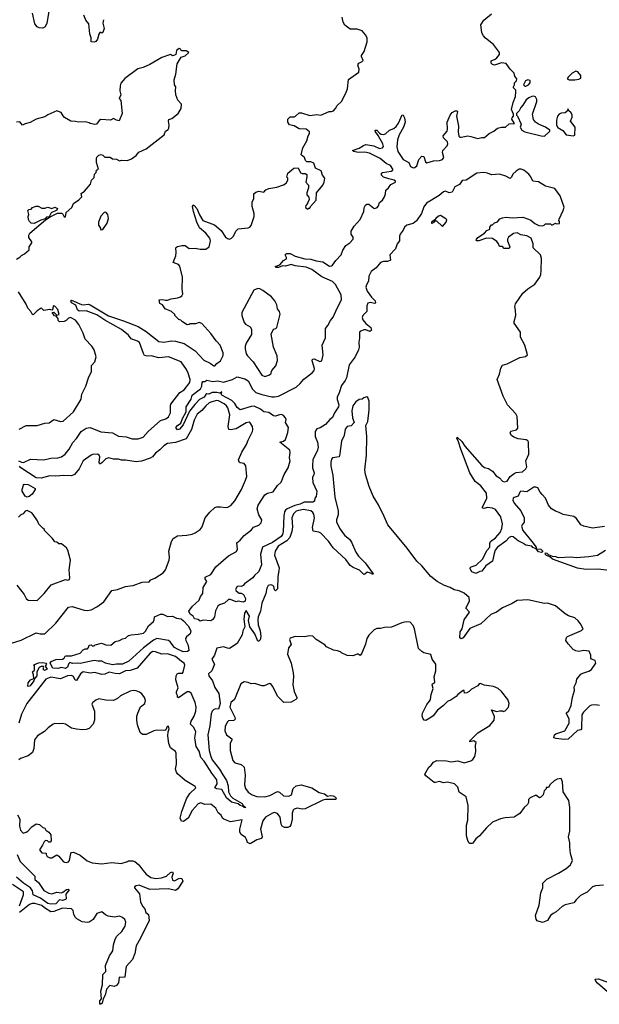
# Model space of a CAD drawing. Extents: x 2293878 to 2522763, y 823964 to 1006972.
# Tile 359 of 407: x 2479598 to 2485503, y 858730 to 868759. Entities that reach past the tile are written whole.
import ezdxf

# ---------------------------------------------------------------- set-up
doc = ezdxf.new("R2010")
doc.units = 0

msp = doc.modelspace()

# ---------------------------------------------------------------- linework, layer by layer
at = {"layer": '0CON20XD'}
for points in [[(2479894, 868844), (2479876, 868725), (2479856, 868685), (2479835, 868672), (2479795, 868677), (2479775, 868687), (2479752, 868715), (2479728, 868825)], [(2480451, 868759), (2480446, 868725), (2480458, 868668), (2480445, 868628), (2480435, 868622), (2480425, 868630), (2480415, 868628), (2480405, 868612), (2480391, 868559), (2480375, 868536), (2480355, 868529), (2480325, 868534), (2480325, 868575), (2480312, 868615), (2480302, 868715), (2480273, 868753), (2480251, 868805)], [(2481658, 864968), (2481635, 864956), (2481605, 864963), (2481558, 864962), (2481525, 864944), (2481505, 864947), (2481495, 864941), (2481478, 864915), (2481431, 864889), (2481381, 864839), (2481328, 864772), (2481265, 864633), (2481225, 864588), (2481205, 864580), (2481188, 864605), (2481204, 864625), (2481241, 864649), (2481255, 864698), (2481294, 864765), (2481294, 864815), (2481344, 864895), (2481356, 864935), (2481440, 865000), (2481452, 865025), (2481457, 865063), (2481465, 865072), (2481485, 865072), (2481505, 865086), (2481565, 865074), (2481615, 865081), (2481675, 865068), (2481766, 865094), (2481815, 865121), (2481890, 865100), (2481925, 865080), (2481969, 864995), (2482003, 864963), (2482065, 864940), (2482165, 864916), (2482195, 864916), (2482235, 864925), (2482413, 865017), (2482455, 865052), (2482492, 865098), (2482578, 865162), (2482599, 865185), (2482601, 865205), (2482578, 865285), (2482581, 865300), (2482597, 865305), (2482655, 865277), (2482677, 865283), (2482689, 865345), (2482679, 865445), (2482715, 865519), (2482715, 865615), (2482738, 865645), (2482764, 865696), (2482792, 865728), (2482831, 865819), (2482878, 865905), (2482874, 865956), (2482815, 866060), (2482785, 866091), (2482675, 866140), (2482574, 866214), (2482518, 866238), (2482405, 866252), (2482365, 866264), (2482305, 866249), (2482275, 866251), (2482235, 866234), (2482210, 866235), (2482200, 866245), (2482249, 866261), (2482285, 866306), (2482315, 866322), (2482316, 866335), (2482302, 866365), (2482315, 866378), (2482355, 866377), (2482405, 866351), (2482502, 866322), (2482565, 866318), (2482618, 866302), (2482685, 866292), (2482755, 866250), (2482775, 866252), (2482785, 866260), (2482818, 866305), (2482873, 866365), (2482890, 866410), (2482921, 866459), (2482961, 866485), (2482994, 866525), (2482994, 866544), (2482976, 866576), (2482976, 866605), (2483005, 866655), (2483067, 866725), (2483104, 866805), (2483109, 866841), (2483121, 866869), (2483135, 866880), (2483155, 866880), (2483205, 866839), (2483216, 866836), (2483239, 866845), (2483255, 866864), (2483263, 866897), (2483295, 866922), (2483315, 866956), (2483325, 866985), (2483327, 867023), (2483355, 867045), (2483380, 867080), (2483426, 867105), (2483428, 867115), (2483412, 867125), (2483357, 867137), (2483306, 867156), (2483284, 867174), (2483284, 867195), (2483295, 867204), (2483383, 867215), (2483400, 867225), (2483399, 867235), (2483375, 867274), (2483332, 867295), (2483269, 867345), (2483161, 867401), (2483115, 867410), (2483045, 867406), (2483003, 867415), (2482988, 867425), (2483055, 867450), (2483101, 867479), (2483125, 867486), (2483205, 867473), (2483265, 867447), (2483295, 867452), (2483303, 867467), (2483299, 867495), (2483250, 867580), (2483223, 867615), (2483221, 867635), (2483235, 867633), (2483263, 867603), (2483282, 867592), (2483305, 867590), (2483325, 867597), (2483365, 867633), (2483409, 867651), (2483435, 867672), (2483458, 867705), (2483495, 867789), (2483506, 867785), (2483519, 867759), (2483524, 867715), (2483508, 867665), (2483464, 867586), (2483446, 867535), (2483439, 867465), (2483449, 867415), (2483505, 867335), (2483561, 867305), (2483580, 867265), (2483605, 867251), (2483625, 867255), (2483645, 867272), (2483665, 867335), (2483695, 867369), (2483716, 867365), (2483732, 867312), (2483745, 867301), (2483815, 867320), (2483875, 867325), (2483905, 867335), (2483920, 867355), (2483906, 867405), (2483909, 867425), (2483954, 867475), (2483961, 867495), (2483955, 867515), (2483917, 867555), (2483911, 867575), (2483953, 867625), (2483957, 867645), (2483952, 867715), (2483983, 867787), (2484004, 867815), (2484035, 867832), (2484052, 867832), (2484058, 867825), (2484047, 867775), (2484067, 867675), (2484064, 867615), (2484072, 867572), (2484082, 867562), (2484095, 867561), (2484165, 867576), (2484195, 867570), (2484265, 867550), (2484305, 867560), (2484335, 867558), (2484382, 867598), (2484427, 867623), (2484466, 867654), (2484505, 867665), (2484547, 867663), (2484585, 867698), (2484638, 867702), (2484613, 867745), (2484615, 867760), (2484630, 867775), (2484630, 867795), (2484608, 867845), (2484624, 867915), (2484648, 867975), (2484653, 868025), (2484651, 868041), (2484630, 868065), (2484630, 868075), (2484640, 868095), (2484640, 868115), (2484660, 868135), (2484662, 868155), (2484641, 868185), (2484634, 868215), (2484594, 868254), (2484555, 868311), (2484505, 868318), (2484435, 868296), (2484415, 868301), (2484400, 868315), (2484400, 868340), (2484443, 868357), (2484459, 868371), (2484485, 868405), (2484485, 868425), (2484426, 868505), (2484345, 868569), (2484322, 868595), (2484306, 868625), (2484298, 868682), (2484296, 868705), (2484327, 868755), (2484405, 868817)], [(2479585, 864264), (2479615, 864251), (2479635, 864249), (2479709, 864281), (2479845, 864275), (2479915, 864294), (2479985, 864295), (2480025, 864305), (2480060, 864335), (2480103, 864385), (2480139, 864451), (2480175, 864492), (2480224, 864566), (2480275, 864598), (2480315, 864604), (2480425, 864561), (2480545, 864550), (2480605, 864517), (2480681, 864511), (2480745, 864491), (2480805, 864489), (2480855, 864505), (2480906, 864565), (2481032, 864675), (2481086, 864695), (2481115, 864715), (2481134, 864755), (2481133, 864825), (2481138, 864842), (2481228, 864962), (2481272, 864988), (2481330, 865065), (2481333, 865095), (2481315, 865158), (2481298, 865195), (2481243, 865275), (2481115, 865326), (2481016, 865316), (2480936, 865336), (2480895, 865330), (2480870, 865340), (2480858, 865358), (2480820, 865470), (2480797, 865485), (2480735, 865508), (2480705, 865545), (2480635, 865604), (2480465, 865697), (2480383, 865753), (2480275, 865792), (2480205, 865790), (2480188, 865805), (2480170, 865850), (2480127, 865875), (2480120, 865895), (2480125, 865902), (2480227, 865857), (2480246, 865854), (2480295, 865861), (2480315, 865856), (2480504, 865744), (2480655, 865692), (2480805, 865634), (2480885, 865583), (2481015, 865481), (2481065, 865475), (2481145, 865489), (2481185, 865485), (2481275, 865460), (2481385, 865385), (2481475, 865290), (2481539, 865260), (2481575, 865232), (2481586, 865234), (2481605, 865258), (2481642, 865285), (2481672, 865338), (2481672, 865365), (2481639, 865445), (2481598, 865488), (2481544, 865564), (2481455, 865666), (2481425, 865673), (2481388, 865662), (2481335, 865660), (2481325, 865653), (2481305, 865652), (2481255, 865680), (2481238, 865698), (2481220, 865705), (2481180, 865745), (2481180, 865755), (2481146, 865786), (2481080, 865815), (2481053, 865853), (2481027, 865867), (2481020, 865905), (2481055, 865910), (2481082, 865902), (2481105, 865902), (2481140, 865915), (2481204, 865926), (2481237, 865935), (2481250, 865945), (2481260, 865965), (2481252, 866015), (2481256, 866135), (2481229, 866249), (2481216, 866266), (2481160, 866285), (2481187, 866355), (2481193, 866387), (2481190, 866435), (2481195, 866442), (2481205, 866450), (2481251, 866459), (2481285, 866459), (2481325, 866427), (2481385, 866431), (2481435, 866422), (2481495, 866423), (2481527, 866445), (2481542, 866508), (2481536, 866535), (2481494, 866585), (2481429, 866639), (2481401, 866695), (2481367, 866805), (2481360, 866855), (2481365, 866872), (2481375, 866868), (2481404, 866835), (2481430, 866770), (2481465, 866714), (2481581, 866671), (2481651, 866611), (2481695, 866545), (2481715, 866530), (2481736, 866524), (2481756, 866534), (2481776, 866554), (2481800, 866605), (2481825, 866630), (2481925, 866638), (2481943, 866647), (2481956, 866664), (2481988, 866755), (2481987, 866785), (2481967, 866855), (2481967, 866903), (2481982, 866935), (2481983, 866985), (2482005, 867001), (2482035, 867011), (2482085, 867002), (2482104, 867026), (2482135, 867041), (2482216, 867054), (2482285, 867077), (2482312, 867095), (2482328, 867125), (2482328, 867145), (2482320, 867155), (2482328, 867195), (2482392, 867248), (2482435, 867250), (2482460, 867200), (2482475, 867193), (2482505, 867192), (2482522, 867182), (2482523, 867157), (2482512, 867105), (2482540, 867075), (2482540, 867045), (2482523, 866995), (2482523, 866975), (2482542, 866952), (2482548, 866925), (2482530, 866895), (2482530, 866885), (2482513, 866867), (2482510, 866845), (2482535, 866830), (2482542, 866838), (2482555, 866840), (2482560, 866855), (2482618, 866922), (2482622, 866995), (2482686, 867075), (2482699, 867105), (2482706, 867145), (2482684, 867174), (2482668, 867218), (2482612, 867245), (2482596, 867296), (2482565, 867310), (2482522, 867312), (2482508, 867325), (2482498, 867355), (2482464, 867384), (2482484, 867455), (2482524, 867526), (2482536, 867575), (2482552, 867598), (2482552, 867615), (2482515, 867643), (2482445, 867648), (2482395, 867677), (2482347, 867687), (2482328, 867715), (2482329, 867745), (2482355, 867770), (2482395, 867770), (2482409, 867775), (2482445, 867810), (2482469, 867809), (2482555, 867784), (2482625, 867792), (2482665, 867788), (2482750, 867825), (2482775, 867823), (2482795, 867830), (2482816, 867855), (2482831, 867885), (2482878, 867925), (2482917, 868005), (2482938, 868055), (2482949, 868151), (2483054, 868226), (2483057, 868255), (2483044, 868295), (2483046, 868305), (2483052, 868315), (2483088, 868332), (2483097, 868343), (2483080, 868385), (2483081, 868395), (2483108, 868435), (2483138, 868535), (2483138, 868575), (2483122, 868605), (2483087, 868645), (2483035, 868664), (2482964, 868664), (2482912, 868702), (2482893, 868735), (2482884, 868785)], [(2481244, 868376), (2481285, 868390), (2481321, 868425), (2481295, 868440), (2481250, 868440), (2481242, 868445), (2481239, 868459), (2481222, 868465), (2481194, 868445), (2481187, 868405), (2481175, 868396), (2481155, 868392), (2481135, 868404), (2481125, 868402), (2481045, 868373), (2480925, 868301), (2480855, 868272), (2480802, 868258), (2480670, 868160), (2480628, 868112), (2480620, 868085), (2480619, 868035), (2480627, 867995), (2480613, 867955), (2480628, 867935), (2480643, 867805), (2480610, 867730), (2480584, 867734), (2480555, 867753), (2480524, 867736), (2480425, 867742), (2480407, 867733), (2480380, 867695), (2480365, 867692), (2480315, 867700), (2480305, 867710), (2480265, 867720), (2480196, 867714), (2480165, 867723), (2480120, 867725), (2480053, 867763), (2480041, 867781), (2480022, 867815), (2479975, 867831), (2479885, 867791), (2479855, 867771), (2479765, 867744), (2479705, 867711), (2479655, 867699), (2479625, 867683), (2479598, 867718), (2479565, 867714)], [(2479565, 866321), (2479601, 866339), (2479615, 866357), (2479646, 866374), (2479693, 866415), (2479696, 866445), (2479720, 866485), (2479720, 866495), (2479692, 866542), (2479690, 866565), (2479701, 866585), (2479860, 866720), (2479909, 866751), (2479982, 866788), (2480027, 866787), (2480038, 866778), (2480052, 866752), (2480065, 866752), (2480070, 866795), (2480128, 866845), (2480145, 866888), (2480200, 866925), (2480230, 866955), (2480225, 866988), (2480259, 867011), (2480318, 867085), (2480330, 867125), (2480357, 867153), (2480360, 867185), (2480377, 867203), (2480380, 867225), (2480400, 867235), (2480382, 867305), (2480380, 867345), (2480385, 867360), (2480405, 867380), (2480427, 867387), (2480445, 867380), (2480465, 867360), (2480519, 867359), (2480545, 867342), (2480585, 867338), (2480615, 867322), (2480635, 867328), (2480695, 867324), (2480738, 867342), (2480786, 867375), (2480812, 867408), (2480887, 867443), (2481071, 867585), (2481083, 867625), (2481109, 867641), (2481117, 867653), (2481120, 867685), (2481114, 867725), (2481119, 867741), (2481148, 867752), (2481213, 867805), (2481244, 867855), (2481245, 867900), (2481209, 867939), (2481190, 867995), (2481184, 868036), (2481187, 868075), (2481174, 868094), (2481172, 868145), (2481190, 868205), (2481201, 868309), (2481244, 868376)], [(2485197, 868147), (2485255, 868147), (2485295, 868154), (2485315, 868162), (2485315, 868190), (2485285, 868228), (2485265, 868235), (2485225, 868215), (2485185, 868175), (2485176, 868156), (2485197, 868147)], [(2484755, 868082), (2484783, 868097), (2484798, 868115), (2484798, 868138), (2484775, 868147), (2484752, 868135), (2484732, 868095), (2484743, 868083), (2484755, 868082)], [(2484945, 867574), (2484992, 867615), (2485000, 867625), (2484998, 867635), (2484955, 867663), (2484884, 867694), (2484854, 867714), (2484832, 867742), (2484824, 867796), (2484866, 867925), (2484866, 867945), (2484854, 867974), (2484835, 867980), (2484815, 867976), (2484786, 867964), (2484758, 867942), (2484725, 867888), (2484702, 867865), (2484685, 867830), (2484660, 867805), (2484660, 867785), (2484670, 867775), (2484708, 867695), (2484698, 867665), (2484714, 867635), (2484745, 867615), (2484912, 867575), (2484945, 867574)], [(2485235, 867576), (2485255, 867582), (2485258, 867665), (2485211, 867725), (2485228, 867765), (2485228, 867785), (2485215, 867810), (2485190, 867835), (2485185, 867850), (2485174, 867826), (2485155, 867810), (2485115, 867808), (2485095, 867798), (2485078, 867775), (2485067, 867735), (2485068, 867685), (2485081, 867661), (2485130, 867630), (2485165, 867586), (2485235, 867576)], [(2485555, 863598), (2485435, 863580), (2485345, 863599), (2485315, 863615), (2485269, 863679), (2485245, 863700), (2485135, 863720), (2485095, 863740), (2485055, 863752), (2485017, 863777), (2484986, 863815), (2484954, 863885), (2484921, 863921), (2484900, 863945), (2484875, 863990), (2484855, 863999), (2484835, 863998), (2484765, 863950), (2484705, 863955), (2484694, 863945), (2484675, 863905), (2484635, 863892), (2484626, 863884), (2484622, 863865), (2484635, 863835), (2484705, 863755), (2484738, 863685), (2484738, 863642), (2484716, 863614), (2484711, 863599), (2484725, 863555), (2484816, 863445), (2484858, 863385), (2484860, 863370), (2484906, 863366), (2484925, 863350), (2484925, 863340), (2484915, 863332), (2484885, 863340), (2484860, 863370), (2484825, 863382), (2484816, 863396), (2484755, 863406), (2484725, 863428), (2484675, 863450), (2484625, 863490), (2484605, 863495), (2484585, 863486), (2484551, 863449), (2484466, 863385), (2484443, 863355), (2484431, 863321), (2484414, 863245), (2484346, 863195), (2484305, 863142), (2484285, 863140), (2484245, 863119), (2484204, 863134), (2484186, 863165), (2484186, 863175), (2484196, 863185), (2484248, 863202), (2484312, 863265), (2484362, 863355), (2484387, 863385), (2484387, 863425), (2484394, 863445), (2484445, 863480), (2484494, 863536), (2484511, 863575), (2484517, 863625), (2484501, 863695), (2484445, 863771), (2484415, 863782), (2484365, 863789), (2484325, 863779), (2484312, 863782), (2484313, 863795), (2484358, 863885), (2484352, 863935), (2484295, 864012), (2484239, 864055), (2484185, 864143), (2484091, 864385), (2484069, 864459), (2484050, 864495), (2484054, 864506), (2484101, 864461), (2484134, 864415), (2484305, 864219), (2484335, 864199), (2484375, 864187), (2484415, 864161), (2484453, 864113), (2484485, 864092), (2484515, 864059), (2484535, 864050), (2484565, 864059), (2484596, 864105), (2484635, 864138), (2484655, 864148), (2484720, 864155), (2484755, 864184), (2484766, 864205), (2484755, 864265), (2484785, 864335), (2484783, 864455), (2484775, 864469), (2484758, 864478), (2484675, 864488), (2484631, 864505), (2484607, 864525), (2484594, 864546), (2484603, 864567), (2484658, 864582), (2484672, 864598), (2484667, 864717), (2484653, 864743), (2484567, 864835), (2484523, 864925), (2484463, 865095), (2484485, 865148), (2484500, 865210), (2484515, 865239), (2484565, 865253), (2484692, 865318), (2484752, 865328), (2484771, 865345), (2484745, 865445), (2484699, 865525), (2484701, 865575), (2484637, 865667), (2484636, 865685), (2484653, 865745), (2484650, 865800), (2484644, 865836), (2484648, 865865), (2484725, 865972), (2484774, 866016), (2484845, 866064), (2484898, 866135), (2484908, 866165), (2484912, 866205), (2484914, 866325), (2484903, 866365), (2484830, 866435), (2484830, 866475), (2484808, 866535), (2484765, 866557), (2484705, 866568), (2484665, 866588), (2484628, 866582), (2484578, 866545), (2484568, 866525), (2484568, 866505), (2484590, 866445), (2484585, 866430), (2484535, 866430), (2484515, 866450), (2484485, 866450), (2484477, 866477), (2484459, 866499), (2484415, 866530), (2484355, 866532), (2484275, 866507), (2484255, 866508), (2484250, 866515), (2484265, 866541), (2484333, 866585), (2484357, 866613), (2484386, 866624), (2484388, 866645), (2484405, 866670), (2484415, 866670), (2484435, 866690), (2484465, 866700), (2484491, 866729), (2484515, 866742), (2484555, 866749), (2484615, 866739), (2484725, 866746), (2484782, 866728), (2484805, 866717), (2484845, 866683), (2484887, 866663), (2484925, 866660), (2484940, 866665), (2484955, 866680), (2485005, 866680), (2485015, 866670), (2485025, 866670), (2485055, 866688), (2485065, 866680), (2485098, 866682), (2485098, 866702), (2485090, 866715), (2485093, 866727), (2485135, 866814), (2485145, 866848), (2485104, 866964), (2485051, 867041), (2484954, 867064), (2484885, 867108), (2484825, 867113), (2484805, 867159), (2484786, 867185), (2484734, 867225), (2484708, 867238), (2484685, 867235), (2484655, 867215), (2484622, 867185), (2484610, 867155), (2484595, 867142), (2484550, 867165), (2484485, 867184), (2484405, 867179), (2484365, 867195), (2484328, 867202), (2484255, 867194), (2484146, 867126), (2484105, 867120), (2484079, 867081), (2484031, 867055), (2484005, 867002), (2483975, 866994), (2483935, 867011), (2483915, 867007), (2483872, 866968), (2483741, 866889), (2483716, 866854), (2483691, 866785), (2483640, 866710), (2483605, 866682), (2483542, 866665), (2483519, 866645), (2483505, 866614), (2483475, 866574), (2483469, 866555), (2483467, 866505), (2483445, 866475), (2483427, 866425), (2483368, 866365), (2483375, 866309), (2483345, 866297), (2483304, 866296), (2483275, 866285), (2483229, 866231), (2483178, 866195), (2483156, 866146), (2483150, 866095), (2483131, 866059), (2483126, 866035), (2483138, 865995), (2483182, 865932), (2483218, 865895), (2483224, 865876), (2483215, 865869), (2483168, 865878), (2483145, 865871), (2483133, 865845), (2483133, 865787), (2483094, 865745), (2483088, 865725), (2483095, 865703), (2483125, 865666), (2483176, 865625), (2483182, 865598), (2483165, 865583), (2483125, 865599), (2483105, 865599), (2483075, 865588), (2483060, 865575), (2483061, 865515), (2483054, 865475), (2483057, 865425), (2483051, 865395), (2483015, 865324), (2482953, 865245), (2482928, 865112), (2482915, 865085), (2482877, 865033), (2482853, 864957), (2482833, 864915), (2482832, 864892), (2482848, 864835), (2482846, 864815), (2482806, 864754), (2482784, 864706), (2482758, 864685), (2482715, 864634), (2482658, 864602), (2482625, 864592), (2482609, 864565), (2482609, 864515), (2482632, 864455), (2482639, 864405), (2482633, 864375), (2482585, 864275), (2482580, 864215), (2482581, 864195), (2482598, 864142), (2482596, 864125), (2482580, 864095), (2482584, 864045), (2482625, 863955), (2482618, 863902), (2482604, 863886), (2482601, 863855), (2482586, 863844), (2482495, 863843), (2482455, 863823), (2482401, 863809), (2482324, 863776), (2482307, 863763), (2482296, 863745), (2482290, 863705), (2482283, 863547), (2482275, 863515), (2482261, 863495), (2482174, 863435), (2482070, 863385), (2482052, 863315), (2482063, 863205), (2482035, 863137), (2481991, 863099), (2481973, 863075), (2481888, 863012), (2481875, 862997), (2481855, 862987), (2481825, 862990), (2481812, 862985), (2481798, 862955), (2481802, 862942), (2481835, 862918), (2481855, 862918), (2481879, 862905), (2481899, 862865), (2481894, 862835), (2481875, 862826), (2481825, 862837), (2481805, 862828), (2481745, 862854), (2481725, 862854), (2481685, 862816), (2481635, 862798), (2481615, 862784), (2481592, 862738), (2481584, 862675), (2481565, 862648), (2481545, 862636), (2481466, 862644), (2481435, 862634), (2481415, 862651), (2481379, 862655), (2481365, 862684), (2481335, 862703), (2481321, 862735), (2481359, 862785), (2481389, 862811), (2481425, 862845), (2481441, 862885), (2481463, 862915), (2481467, 862975), (2481506, 863035), (2481488, 863065), (2481488, 863082), (2481545, 863107), (2481595, 863186), (2481725, 863298), (2481808, 863342), (2481818, 863365), (2481811, 863429), (2481843, 863457), (2481885, 863505), (2481958, 863562), (2481980, 863590), (2482035, 863611), (2482057, 863635), (2482064, 863665), (2482035, 863715), (2482016, 863775), (2482028, 863815), (2482095, 863918), (2482123, 863935), (2482179, 863951), (2482226, 864014), (2482263, 864047), (2482291, 864125), (2482334, 864195), (2482352, 864265), (2482348, 864295), (2482355, 864355), (2482349, 864375), (2482247, 864455), (2482285, 864467), (2482305, 864483), (2482329, 864555), (2482336, 864606), (2482305, 864655), (2482312, 864685), (2482306, 864705), (2482285, 864727), (2482265, 864736), (2482245, 864735), (2482205, 864721), (2482185, 864724), (2482135, 864759), (2482086, 864765), (2482052, 864792), (2481985, 864821), (2481955, 864819), (2481844, 864784), (2481815, 864810), (2481790, 864850), (2481760, 864880), (2481657, 864935), (2481652, 864948), (2481658, 864968)], [(2479745, 866682), (2479715, 866688), (2479697, 866705), (2479688, 866725), (2479683, 866755), (2479690, 866775), (2479682, 866815), (2479690, 866825), (2479715, 866830), (2479730, 866845), (2479765, 866860), (2479785, 866858), (2479825, 866838), (2479855, 866838), (2479885, 866848), (2479925, 866837), (2479955, 866849), (2479982, 866835), (2479975, 866820), (2479920, 866790), (2479898, 866752), (2479871, 866749), (2479858, 866732), (2479813, 866717), (2479745, 866682)], [(2480425, 866620), (2480445, 866622), (2480490, 866685), (2480503, 866733), (2480497, 866775), (2480475, 866798), (2480460, 866795), (2480424, 866756), (2480402, 866695), (2480402, 866665), (2480420, 866635), (2480420, 866625), (2480425, 866620)], [(2483905, 866653), (2483942, 866695), (2483949, 866719), (2483941, 866731), (2483885, 866764), (2483865, 866759), (2483836, 866735), (2483829, 866721), (2483794, 866695), (2483793, 866685), (2483800, 866685), (2483819, 866695), (2483830, 866710), (2483845, 866709), (2483905, 866653)], [(2482095, 865123), (2482135, 865139), (2482155, 865153), (2482168, 865185), (2482208, 865232), (2482224, 865286), (2482220, 865335), (2482184, 865425), (2482161, 865555), (2482182, 865608), (2482208, 865615), (2482216, 865624), (2482252, 865758), (2482246, 865785), (2482226, 865815), (2482219, 865855), (2482198, 865895), (2482162, 865935), (2482075, 866002), (2482045, 866018), (2482025, 866020), (2481983, 866005), (2481862, 865778), (2481860, 865745), (2481884, 865675), (2481898, 865658), (2481945, 865630), (2481959, 865605), (2481961, 865585), (2481958, 865552), (2481906, 865465), (2481896, 865434), (2481894, 865405), (2481906, 865356), (2481918, 865335), (2481976, 865275), (2482065, 865137), (2482095, 865123)], [(2479592, 864588), (2479665, 864625), (2479776, 864626), (2479855, 864650), (2479897, 864653), (2479945, 864686), (2480015, 864666), (2480042, 864668), (2480146, 864765), (2480225, 864895), (2480232, 864945), (2480272, 865025), (2480298, 865112), (2480331, 865175), (2480331, 865235), (2480365, 865273), (2480376, 865325), (2480357, 865395), (2480333, 865433), (2480265, 865506), (2480246, 865565), (2480199, 865655), (2480165, 865699), (2480115, 865726), (2480095, 865720), (2480070, 865695), (2480050, 865685), (2480002, 865682), (2479990, 865695), (2479990, 865715), (2479968, 865738), (2479952, 865742), (2479930, 865775), (2479945, 865780), (2479975, 865750), (2480000, 865755), (2479985, 865807), (2479955, 865842), (2479940, 865845), (2479937, 865813), (2479925, 865800), (2479905, 865808), (2479845, 865798), (2479825, 865818), (2479815, 865820), (2479775, 865793), (2479735, 865753), (2479725, 865758), (2479712, 865785), (2479681, 865821), (2479665, 865863), (2479585, 865986)], [(2485505, 861772), (2485465, 861781), (2485425, 861778), (2485405, 861770), (2485342, 861705), (2485325, 861678), (2485320, 861550), (2485322, 861535), (2485315, 861526), (2485281, 861519), (2485185, 861432), (2485145, 861427), (2485065, 861436), (2485038, 861445), (2485047, 861475), (2485060, 861485), (2485153, 861517), (2485196, 861594), (2485197, 861637), (2485166, 861695), (2485191, 861719), (2485217, 861775), (2485230, 861860), (2485250, 861925), (2485246, 861965), (2485266, 862005), (2485275, 862042), (2485315, 862092), (2485336, 862104), (2485395, 862122), (2485425, 862139), (2485469, 862205), (2485461, 862231), (2485424, 862245), (2485416, 862255), (2485418, 862285), (2485398, 862328), (2485345, 862335), (2485295, 862324), (2485265, 862331), (2485238, 862345), (2485185, 862402), (2485163, 862435), (2485170, 862465), (2485180, 862475), (2485321, 862539), (2485337, 862553), (2485311, 862605), (2485286, 862636), (2485252, 862665), (2485188, 862688), (2485155, 862708), (2485055, 862787), (2484976, 862815), (2484945, 862814), (2484775, 862849), (2484665, 862844), (2484616, 862814), (2484515, 862768), (2484455, 862724), (2484399, 862701), (2484295, 862606), (2484185, 862558), (2484116, 862464), (2484095, 862454), (2484082, 862462), (2484086, 862525), (2484106, 862555), (2484126, 862645), (2484179, 862725), (2484144, 862765), (2484179, 862835), (2484176, 862875), (2484125, 862918), (2484075, 862941), (2484025, 862952), (2483985, 862977), (2483926, 862996), (2483851, 863035), (2483785, 863089), (2483696, 863195), (2483643, 863243), (2483547, 863377), (2483349, 863615), (2483312, 863698), (2483255, 863817), (2483200, 863905), (2483157, 864005), (2483120, 864125), (2483115, 864175), (2483130, 864325), (2483133, 864515), (2483126, 864625), (2483146, 864665), (2483159, 864785), (2483157, 864873), (2483145, 864910), (2483135, 864918), (2483103, 864907), (2483087, 864893), (2483055, 864890), (2483024, 864866), (2482993, 864825), (2482982, 864775), (2482988, 864705), (2483004, 864655), (2482975, 864623), (2482935, 864614), (2482915, 864587), (2482902, 864525), (2482878, 864465), (2482863, 864367), (2482861, 864335), (2482852, 864308), (2482785, 864297), (2482775, 864283), (2482767, 864253), (2482769, 864215), (2482788, 864115), (2482808, 863895), (2482841, 863755), (2482842, 863715), (2482826, 863665), (2482825, 863645), (2482855, 863580), (2482885, 863537), (2482912, 863505), (2482957, 863467), (2482978, 863438), (2483024, 863335), (2483049, 863295), (2483118, 863225), (2483198, 863115), (2483195, 863107), (2483173, 863123), (2483138, 863132), (2483115, 863111), (2483105, 863109), (2483061, 863151), (2482995, 863178), (2482965, 863199), (2482920, 863260), (2482791, 863381), (2482745, 863448), (2482665, 863529), (2482645, 863540), (2482588, 863548), (2482581, 863585), (2482603, 863685), (2482595, 863724), (2482585, 863740), (2482565, 863755), (2482485, 863771), (2482415, 863753), (2482386, 863725), (2482371, 863685), (2482378, 863595), (2482371, 863545), (2482350, 863485), (2482320, 863450), (2482232, 863395), (2482202, 863345), (2482193, 863305), (2482242, 863175), (2482237, 863147), (2482227, 863083), (2482225, 862962), (2482205, 862941), (2482195, 862951), (2482187, 862985), (2482176, 862995), (2482155, 863002), (2482130, 862995), (2482115, 862968), (2482106, 862915), (2482066, 862815), (2482052, 862735), (2482029, 862675), (2482023, 862645), (2482029, 862595), (2482049, 862535), (2482056, 862475), (2482049, 862441), (2482035, 862430), (2482025, 862430), (2481993, 862505), (2481943, 862575), (2481929, 862639), (2481938, 862685), (2481905, 862742), (2481887, 862715), (2481883, 862653), (2481890, 862575), (2481871, 862535), (2481866, 862495), (2481815, 862406), (2481736, 862354), (2481715, 862356), (2481675, 862372), (2481605, 862357), (2481582, 862285), (2481554, 862245), (2481584, 862195), (2481554, 862126), (2481521, 862095), (2481526, 862075), (2481563, 862025), (2481587, 861957), (2481627, 861895), (2481639, 861795), (2481625, 861735), (2481595, 861738), (2481575, 861732), (2481559, 861715), (2481550, 861690), (2481535, 861568), (2481515, 861475), (2481529, 861315), (2481544, 861254), (2481559, 861220), (2481635, 861125), (2481667, 861067), (2481705, 861011), (2481722, 860955), (2481726, 860895), (2481745, 860855), (2481770, 860830), (2481864, 860775), (2481876, 860756), (2481903, 860735), (2481885, 860733), (2481868, 860748), (2481845, 860754), (2481822, 860772), (2481755, 860788), (2481705, 860832), (2481658, 860918), (2481605, 860926), (2481587, 860935), (2481610, 860975), (2481606, 861016), (2481555, 861083), (2481478, 861208), (2481444, 861245), (2481427, 861307), (2481396, 861355), (2481382, 861445), (2481391, 861505), (2481371, 861551), (2481339, 861585), (2481346, 861615), (2481375, 861664), (2481394, 861715), (2481396, 861755), (2481384, 861804), (2481345, 861899), (2481325, 861912), (2481305, 861912), (2481215, 861852), (2481207, 861857), (2481206, 861875), (2481195, 861895), (2481195, 861914), (2481214, 861955), (2481190, 862035), (2481193, 862077), (2481202, 862095), (2481215, 862104), (2481255, 862104), (2481265, 862113), (2481282, 862185), (2481274, 862204), (2481245, 862221), (2481185, 862274), (2481105, 862299), (2481045, 862298), (2480981, 862321), (2480955, 862324), (2480926, 862305), (2480795, 862154), (2480725, 862129), (2480675, 862128), (2480615, 862095), (2480570, 862100)], [(2479505, 862404), (2479612, 862438), (2479765, 862512), (2479805, 862502), (2479855, 862505), (2479965, 862612), (2480096, 862774), (2480132, 862782), (2480256, 862746), (2480285, 862742), (2480325, 862748), (2480385, 862779), (2480455, 862829), (2480535, 862944), (2480595, 862954), (2480675, 862984), (2480722, 862992), (2480754, 862996), (2480845, 863029), (2480875, 863034), (2480915, 863030), (2480933, 863055), (2480975, 863072), (2481059, 863125), (2481084, 863156), (2481121, 863255), (2481124, 863285), (2481116, 863346), (2481145, 863443), (2481161, 863475), (2481205, 863502), (2481302, 863508), (2481355, 863519), (2481385, 863531), (2481437, 863565), (2481458, 863592), (2481487, 863685), (2481536, 863744), (2481585, 863790), (2481605, 863796), (2481645, 863797), (2481695, 863790), (2481717, 863793), (2481750, 863810), (2481791, 863859), (2481856, 863975), (2481898, 864068), (2481911, 864105), (2481902, 864215), (2481885, 864238), (2481845, 864244), (2481835, 864251), (2481828, 864275), (2481861, 864355), (2481909, 864431), (2481925, 864475), (2481971, 864565), (2481974, 864585), (2481969, 864615), (2481945, 864654), (2481935, 864660), (2481905, 864653), (2481805, 864592), (2481745, 864581), (2481728, 864585), (2481721, 864615), (2481739, 864735), (2481718, 864805), (2481705, 864826), (2481682, 864845), (2481625, 864876), (2481605, 864880), (2481555, 864868), (2481529, 864855), (2481495, 864827), (2481452, 864778), (2481405, 864741), (2481375, 864680), (2481349, 864585), (2481295, 864490), (2481185, 864452), (2481105, 864443), (2481065, 864417), (2481024, 864376), (2480983, 864345), (2480952, 864308), (2480927, 864293), (2480838, 864262), (2480785, 864254), (2480675, 864273), (2480635, 864271), (2480605, 864282), (2480555, 864282), (2480505, 864295), (2480475, 864285), (2480435, 864244), (2480415, 864233), (2480407, 864247), (2480415, 864305), (2480409, 864325), (2480392, 864332), (2480340, 864330), (2480325, 864325), (2480245, 864265), (2480205, 864185), (2480155, 864126), (2480125, 864113), (2480046, 864116), (2479965, 864109), (2479905, 864114), (2479815, 864088), (2479765, 864092), (2479608, 864195), (2479595, 864210)], [(2479675, 863896), (2479655, 863905), (2479624, 863955), (2479622, 863975), (2479635, 864017), (2479645, 864028), (2479684, 864025), (2479756, 863985), (2479755, 863972), (2479726, 863925), (2479695, 863901), (2479675, 863896)], [(2479569, 862999), (2479642, 862905), (2479663, 862863), (2479684, 862845), (2479775, 862843), (2479848, 862915), (2479918, 863002), (2480065, 863057), (2480085, 863050), (2480105, 863057), (2480110, 863075), (2480101, 863155), (2480114, 863255), (2480090, 863355), (2480075, 863380), (2480025, 863420), (2479995, 863420), (2479977, 863437), (2479955, 863442), (2479933, 863473), (2479850, 863555), (2479850, 863565), (2479838, 863578), (2479792, 863622), (2479780, 863655), (2479735, 863720), (2479720, 863735), (2479675, 863760), (2479655, 863752), (2479633, 863727), (2479609, 863715), (2479585, 863691)], [(2485605, 863149), (2485491, 863161), (2485365, 863160), (2485281, 863171), (2485025, 863264), (2484998, 863288), (2484965, 863300), (2484950, 863315), (2484955, 863328), (2484970, 863325), (2484982, 863312), (2485023, 863293), (2485055, 863292), (2485085, 863282), (2485215, 863288), (2485268, 863282), (2485395, 863291), (2485485, 863304), (2485565, 863357)], [(2480065, 862152), (2480025, 862160), (2479985, 862152), (2479935, 862154), (2479909, 862205), (2479917, 862223), (2479967, 862243), (2480034, 862246), (2480050, 862255), (2480060, 862275), (2480070, 862280), (2480125, 862280), (2480214, 862306), (2480245, 862340), (2480265, 862350), (2480288, 862352), (2480300, 862365), (2480305, 862388), (2480325, 862390), (2480335, 862380), (2480355, 862380), (2480368, 862392), (2480431, 862409), (2480475, 862391), (2480525, 862389), (2480572, 862425), (2480615, 862435), (2480645, 862454), (2480675, 862461), (2480708, 862485), (2480733, 862495), (2480805, 862499), (2480860, 862510), (2480881, 862529), (2480909, 862585), (2480962, 862628), (2480969, 862645), (2480972, 862678), (2481031, 862705), (2481055, 862704), (2481105, 862680), (2481155, 862682), (2481194, 862664), (2481243, 862655), (2481267, 862637), (2481314, 862585), (2481342, 862535), (2481335, 862504), (2481297, 862473), (2481288, 862455), (2481289, 862435), (2481310, 862395), (2481318, 862365), (2481320, 862335), (2481306, 862324), (2481265, 862321), (2481205, 862346), (2481176, 862365), (2481132, 862422), (2481115, 862434), (2480995, 862455), (2480961, 862439), (2480859, 862361), (2480711, 862225), (2480644, 862194), (2480585, 862196), (2480545, 862189), (2480472, 862205), (2480435, 862224), (2480396, 862224), (2480355, 862233), (2480215, 862200), (2480185, 862204), (2480135, 862200), (2480108, 862212), (2480098, 862202), (2480093, 862183), (2480084, 862165), (2480065, 862152)], [(2484265, 861496), (2484389, 861571), (2484433, 861625), (2484435, 861660), (2484405, 861730), (2484455, 861712), (2484485, 861720), (2484515, 861720), (2484525, 861712), (2484545, 861718), (2484578, 861755), (2484583, 861795), (2484570, 861835), (2484507, 861915), (2484472, 861945), (2484425, 861966), (2484331, 861981), (2484291, 861999), (2484280, 861995), (2484267, 861973), (2484201, 861939), (2484177, 861915), (2484155, 861904), (2484130, 861900), (2484127, 861927), (2484115, 861928), (2484060, 861885), (2484046, 861864), (2483995, 861830), (2483955, 861814), (2483917, 861773), (2483855, 861726), (2483811, 861669), (2483777, 861643), (2483735, 861621), (2483717, 861625), (2483704, 861645), (2483697, 861667), (2483700, 861695), (2483747, 861785), (2483772, 861818), (2483784, 861836), (2483790, 861885), (2483810, 861945), (2483799, 861985), (2483802, 861995), (2483824, 862006), (2483829, 862015), (2483820, 862065), (2483836, 862125), (2483836, 862195), (2483801, 862245), (2483785, 862294), (2483715, 862311), (2483695, 862322), (2483662, 862355), (2483620, 862555), (2483608, 862588), (2483575, 862622), (2483535, 862627), (2483490, 862615), (2483385, 862573), (2483315, 862568), (2483275, 862558), (2483235, 862558), (2483210, 862545), (2483155, 862491), (2483133, 862457), (2483122, 862398), (2483083, 862305), (2483065, 862284), (2483045, 862298), (2483035, 862298), (2482992, 862278), (2482933, 862283), (2482875, 862310), (2482865, 862320), (2482835, 862332), (2482795, 862338), (2482725, 862372), (2482705, 862392), (2482620, 862445), (2482585, 862480), (2482553, 862483), (2482495, 862474), (2482405, 862478), (2482355, 862460), (2482347, 862445), (2482362, 862395), (2482335, 862360), (2482327, 862295), (2482364, 862204), (2482385, 862105), (2482388, 862068), (2482379, 861985), (2482395, 861915), (2482422, 861855), (2482421, 861845), (2482411, 861835), (2482365, 861807), (2482288, 861805), (2482228, 861865), (2482175, 861971), (2482155, 861994), (2482144, 861996), (2482090, 861975), (2482066, 861974), (2481995, 861996), (2481956, 861994), (2481925, 862009), (2481884, 862016), (2481852, 861995), (2481786, 861835), (2481750, 861805), (2481738, 861755), (2481751, 861731), (2481789, 861655), (2481792, 861635), (2481779, 861621), (2481725, 861616), (2481710, 861605), (2481690, 861560), (2481688, 861515), (2481705, 861474), (2481758, 861435), (2481760, 861425), (2481743, 861385), (2481742, 861315), (2481768, 861215), (2481789, 861189), (2481855, 861173), (2481884, 861145), (2481896, 861065), (2481888, 860965), (2481897, 860927), (2481925, 860892), (2481965, 860864), (2482015, 860845), (2482095, 860843), (2482145, 860856), (2482225, 860897), (2482245, 860891), (2482284, 860854), (2482341, 860851), (2482367, 860865), (2482383, 860927), (2482415, 860955), (2482465, 860966), (2482574, 860936), (2482648, 860888), (2482702, 860875), (2482735, 860851), (2482765, 860858), (2482790, 860855), (2482815, 860840), (2482822, 860825), (2482820, 860815), (2482715, 860817), (2482685, 860808), (2482505, 860721), (2482475, 860717), (2482425, 860727), (2482395, 860718), (2482384, 860706), (2482375, 860678), (2482375, 860615), (2482361, 860559), (2482349, 860540), (2482329, 860531), (2482295, 860530), (2482273, 860543), (2482262, 860565), (2482250, 860635), (2482225, 860674), (2482195, 860683), (2482175, 860677), (2482101, 860635), (2482075, 860599), (2482052, 860515), (2482067, 860435), (2482061, 860419), (2482014, 860406), (2481945, 860364), (2481919, 860379), (2481909, 860409), (2481899, 860429), (2481855, 860459), (2481842, 860485), (2481842, 860515), (2481865, 860608), (2481745, 860590), (2481676, 860616), (2481663, 860625), (2481649, 860655), (2481620, 860680), (2481597, 860727), (2481545, 860769), (2481485, 860766), (2481445, 860781), (2481415, 860773), (2481354, 860705), (2481314, 860626), (2481268, 860592), (2481245, 860597), (2481234, 860625), (2481249, 860695), (2481298, 860822), (2481332, 860878), (2481393, 860935), (2481385, 860950), (2481285, 861010), (2481205, 861078), (2481194, 861094), (2481186, 861125), (2481194, 861176), (2481193, 861287), (2481186, 861306), (2481135, 861342), (2481116, 861386), (2481108, 861465), (2481111, 861505), (2481122, 861535), (2481115, 861562), (2481102, 861558), (2481088, 861525), (2481075, 861518), (2480995, 861523), (2480964, 861516), (2480885, 861478), (2480848, 861478), (2480825, 861500), (2480797, 861575), (2480790, 861625), (2480793, 861665), (2480800, 861695), (2480829, 861761), (2480872, 861795), (2480880, 861825), (2480869, 861855), (2480841, 861891), (2480820, 861910), (2480785, 861924), (2480755, 861926), (2480725, 861918), (2480625, 861871), (2480595, 861844), (2480555, 861826), (2480475, 861827), (2480405, 861840), (2480372, 861828), (2480338, 861802), (2480332, 861788), (2480360, 861715), (2480361, 861625), (2480347, 861585), (2480305, 861540), (2480275, 861530), (2480235, 861527), (2480175, 861531), (2480125, 861541), (2480064, 861584), (2480035, 861591), (2480002, 861588), (2479955, 861590), (2479940, 861585), (2479888, 861545), (2479852, 861508), (2479780, 861465), (2479749, 861425), (2479743, 861335), (2479727, 861295), (2479685, 861262), (2479605, 861233), (2479589, 861221)], [(2479687, 861967), (2479682, 861972), (2479684, 862005), (2479707, 862035), (2479743, 862047), (2479740, 862085), (2479728, 862115), (2479748, 862135), (2479748, 862178), (2479742, 862188), (2479791, 862209), (2479835, 862210), (2479864, 862204), (2479870, 862195), (2479858, 862175), (2479879, 862145), (2479850, 862130), (2479838, 862145), (2479843, 862165), (2479840, 862170), (2479815, 862170), (2479795, 862160), (2479774, 862115), (2479774, 862075), (2479747, 862043), (2479741, 862025), (2479705, 861974), (2479687, 861967)], [(2480570, 862100), (2480508, 862112), (2480465, 862093), (2480435, 862090), (2480365, 862108), (2480315, 862103), (2480245, 862117), (2480216, 862095), (2480175, 862027), (2480162, 862032), (2480145, 862069), (2480125, 862080), (2480085, 862077), (2480015, 862046), (2479915, 862062), (2479865, 862042), (2479670, 861795), (2479616, 861685), (2479590, 861595)], [(2485545, 859943), (2485465, 859936), (2485435, 859926), (2485378, 859872), (2485311, 859839), (2485266, 859794), (2485245, 859764), (2485156, 859744), (2485124, 859726), (2485065, 859672), (2485034, 859656), (2485007, 859633), (2484974, 859585), (2484925, 859563), (2484869, 859579), (2484858, 859598), (2484853, 859635), (2484891, 859739), (2484907, 859865), (2484926, 859915), (2484929, 859965), (2484969, 860005), (2485086, 860065), (2485165, 860114), (2485208, 860152), (2485229, 860195), (2485211, 860265), (2485202, 860335), (2485203, 860375), (2485188, 860435), (2485201, 860495), (2485203, 860733), (2485191, 860805), (2485136, 860895), (2485128, 860995), (2485115, 861030), (2485075, 861022), (2485044, 861006), (2485001, 860969), (2484985, 860940), (2484962, 860938), (2484960, 860925), (2484942, 860905), (2484932, 860865), (2484905, 860838), (2484895, 860832), (2484855, 860860), (2484797, 860833), (2484783, 860815), (2484782, 860785), (2484773, 860765), (2484737, 860735), (2484693, 860675), (2484667, 860655), (2484635, 860636), (2484545, 860630), (2484495, 860620), (2484415, 860586), (2484352, 860528), (2484284, 860446), (2484246, 860415), (2484215, 860373), (2484205, 860367), (2484185, 860368), (2484172, 860375), (2484163, 860397), (2484151, 860445), (2484150, 860555), (2484164, 860605), (2484166, 860755), (2484145, 860844), (2484075, 860890), (2484061, 860941), (2484027, 860977), (2483955, 860992), (2483915, 860986), (2483875, 860999), (2483835, 860988), (2483820, 860990), (2483735, 861058), (2483727, 861075), (2483765, 861144), (2483791, 861165), (2483815, 861196), (2483848, 861212), (2483945, 861210), (2483995, 861201), (2484060, 861210), (2484125, 861190), (2484195, 861210), (2484215, 861223), (2484236, 861255), (2484246, 861306), (2484241, 861365), (2484250, 861395), (2484225, 861414), (2484185, 861404), (2484183, 861415), (2484265, 861496)], [(2479575, 860660), (2479600, 860615), (2479597, 860545), (2479607, 860505), (2479634, 860474), (2479665, 860483), (2479682, 860495), (2479721, 860539), (2479765, 860568), (2479800, 860560), (2479835, 860530), (2479854, 860524), (2479864, 860505), (2479895, 860483), (2479916, 860455), (2479917, 860395), (2479908, 860382), (2479895, 860380), (2479880, 860395), (2479862, 860398), (2479847, 860385), (2479830, 860350), (2479800, 860305), (2479822, 860272), (2479868, 860268), (2479868, 860255), (2479879, 860235), (2479905, 860222), (2479925, 860221), (2479975, 860252), (2479995, 860238), (2480040, 860185), (2480055, 860178), (2480076, 860174), (2480095, 860182), (2480104, 860196), (2480119, 860265), (2480127, 860275), (2480145, 860281), (2480215, 860249), (2480285, 860190), (2480335, 860171), (2480435, 860160), (2480535, 860176), (2480633, 860163), (2480695, 860183), (2480707, 860193), (2480752, 860192), (2480770, 860185), (2480812, 860152), (2480851, 860095), (2480888, 860055), (2480935, 860023), (2480985, 860013), (2481042, 860018), (2481095, 860036), (2481135, 860072), (2481155, 860080), (2481160, 860065), (2481147, 860025), (2481155, 859994), (2481175, 859987), (2481218, 860012), (2481236, 860016), (2481251, 860011), (2481260, 859985), (2481210, 859905), (2481185, 859890), (2481115, 859905), (2480925, 859900), (2480815, 859942), (2480785, 859937), (2480769, 859925), (2480767, 859915), (2480820, 859855), (2480827, 859775), (2480848, 859728), (2480872, 859702), (2480884, 859664), (2480909, 859645), (2480916, 859585), (2480830, 859405), (2480783, 859325), (2480772, 859248), (2480748, 859185), (2480684, 859115), (2480670, 859010), (2480665, 859004), (2480612, 859008), (2480605, 858950), (2480585, 858922), (2480562, 858912), (2480515, 858920), (2480482, 858885), (2480468, 858822), (2480447, 858785), (2480437, 858743), (2480425, 858730), (2480415, 858733), (2480413, 858767), (2480433, 858787), (2480423, 858865), (2480441, 858929), (2480444, 859035), (2480477, 859065), (2480471, 859125), (2480514, 859225), (2480548, 859275), (2480554, 859335), (2480572, 859395), (2480589, 859425), (2480637, 859473), (2480674, 859525), (2480679, 859565), (2480668, 859595), (2480646, 859615), (2480615, 859627), (2480565, 859619), (2480498, 859628), (2480471, 859641), (2480435, 859672), (2480385, 859654), (2480345, 859594), (2480305, 859566), (2480288, 859562), (2480235, 859570), (2480180, 859600), (2480165, 859615), (2480150, 859645), (2480142, 859685), (2480125, 859702), (2480035, 859708), (2479945, 859674), (2479915, 859672), (2479851, 859711), (2479825, 859735), (2479752, 859758), (2479725, 859756), (2479697, 859745), (2479595, 859664)], [(2479572, 860255), (2479602, 860185), (2479753, 860035), (2479751, 860001), (2479791, 859971), (2479845, 859889), (2479895, 859862), (2479925, 859856), (2479975, 859872), (2480023, 859867), (2480038, 859872), (2480075, 859900), (2480095, 859902), (2480102, 859895), (2480069, 859851), (2480071, 859805), (2480065, 859797), (2480035, 859786), (2480005, 859793), (2479965, 859754), (2479915, 859751), (2479885, 859757), (2479810, 859810), (2479735, 859845), (2479727, 859885), (2479709, 859915), (2479638, 859965), (2479566, 860025)], [(2479595, 859733), (2479637, 859845), (2479636, 859875), (2479525, 859949)], [(2485587, 858857), (2485486, 858945), (2485466, 858965), (2485460, 858985), (2485495, 858991), (2485595, 858953)]]:
    msp.add_lwpolyline(points, dxfattribs=at)

doc.saveas('drawing.dxf')
